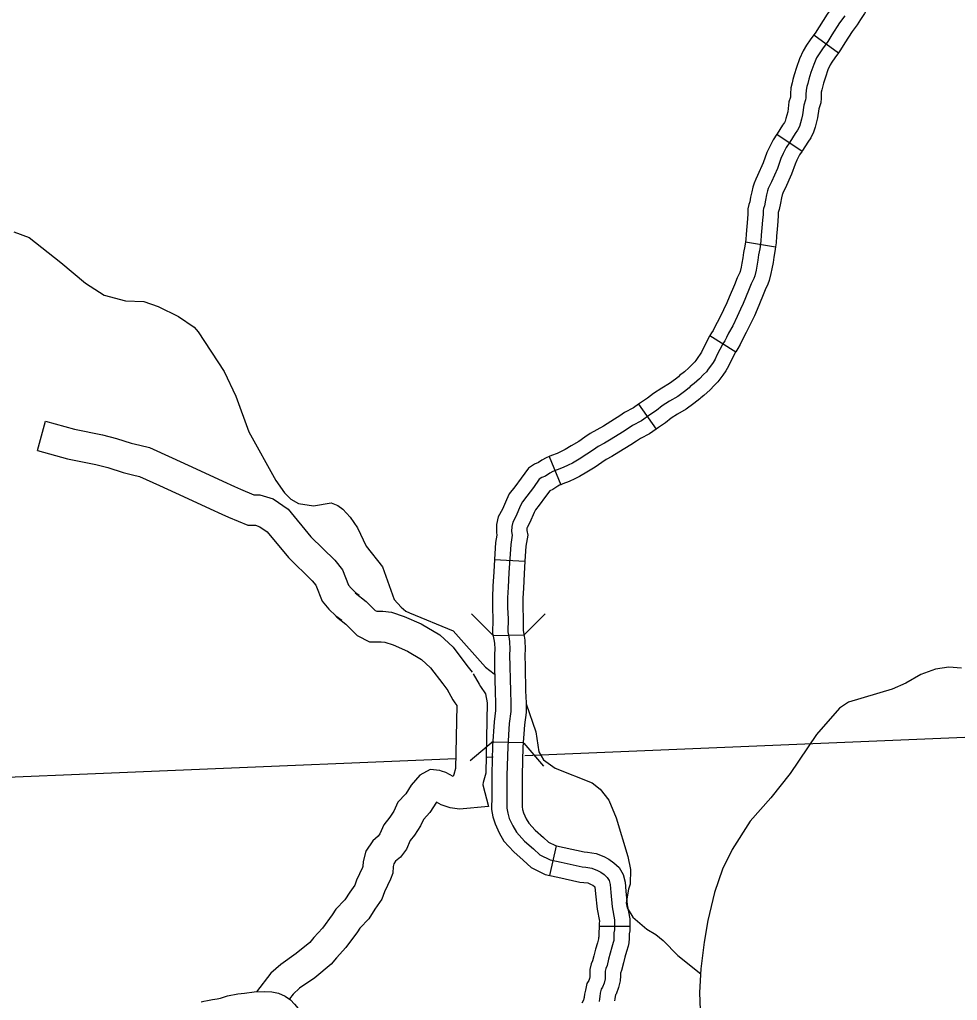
# Model space of a CAD drawing. Extents: x 1377389 to 1380723, y 1168351 to 1170484.
# Drawn here: x 1379543.2 to 1379635.6, y 1168712.2 to 1168808.8 of the extents above; entities that cross this region are included whole.
import ezdxf

# ---------------------------------------------------------------- set-up
doc = ezdxf.new("R2010")
doc.units = 0
doc.layers.add('B_Fill', color=7, linetype='Continuous')

msp = doc.modelspace()

# ---------------------------------------------------------------- linework, layer by layer
at = {"layer": 'B_Fill'}
for p, q in [((1379621.483, 1168807.297), (1379623.914, 1168805.539)), ((1379617.819, 1168797.522), (1379620.316, 1168795.859)), ((1379614.735, 1168786.929), (1379617.692, 1168786.426)), ((1379611.235, 1168777.682), (1379613.772, 1168776.081)), ((1379604.19, 1168770.925), (1379605.917, 1168768.472)), ((1379595.391, 1168765.77), (1379596.524, 1168762.992)), ((1379590.005, 1168755.634), (1379592.999, 1168755.452)), ((1379589.858, 1168748.147), (1379592.858, 1168748.211)), ((1379589.811, 1168737.669), (1379592.809, 1168737.588)), ((1379595.458, 1168724.5), (1379596.105, 1168727.429)), ((1379600.323, 1168719.515), (1379603.323, 1168719.515))]:
    msp.add_line(p, q, dxfattribs=at)
for points in [[(1379625.669, 1168816.335), (1379625.195, 1168814.829), (1379625.105, 1168814.172), (1379624.595, 1168812.437), (1379624.535, 1168812.232), (1379624.447, 1168812.035), (1379624.224, 1168811.654), (1379624.057, 1168811.258), (1379623.879, 1168810.948), (1379623.568, 1168810.451), (1379623.283, 1168810.029), (1379622.773, 1168809.332), (1379621.982, 1168808.09), (1379621.61, 1168807.473), (1379621.483, 1168807.297)], [(1379628.531, 1168815.434), (1379628.133, 1168814.17), (1379628.047, 1168813.541), (1379627.474, 1168811.594), (1379627.357, 1168811.195), (1379627.118, 1168810.66), (1379626.913, 1168810.31), (1379626.752, 1168809.925), (1379626.451, 1168809.402), (1379626.082, 1168808.814), (1379625.738, 1168808.304), (1379625.252, 1168807.639), (1379624.532, 1168806.51), (1379624.115, 1168805.818), (1379623.914, 1168805.539)], [(1379624.51, 1168809.166), (1379624.013, 1168808.486), (1379623.257, 1168807.3), (1379622.863, 1168806.645), (1379622.336, 1168805.916), (1379621.995, 1168805.451), (1379621.745, 1168805.039), (1379621.461, 1168804.394), (1379621.189, 1168803.606), (1379620.972, 1168802.955), (1379620.864, 1168802.52), (1379620.787, 1168802.226), (1379620.709, 1168801.869), (1379620.678, 1168801.435), (1379620.678, 1168801.109), (1379620.663, 1168800.892), (1379620.492, 1168800.365), (1379620.368, 1168799.419), (1379620.26, 1168799), (1379620.151, 1168798.628), (1379620.043, 1168798.272), (1379619.872, 1168797.915), (1379619.64, 1168797.574), (1379619.098, 1168796.736), (1379618.757, 1168796.225), (1379618.447, 1168795.604), (1379618.23, 1168795.139), (1379617.889, 1168794.147), (1379617.285, 1168792.813), (1379617.099, 1168792.441), (1379616.975, 1168792.162), (1379616.898, 1168791.929), (1379616.82, 1168791.542), (1379616.71, 1168791.026), (1379616.603, 1168790.472), (1379616.51, 1168790.193), (1379616.464, 1168789.991)], [(1379621.483, 1168807.297), (1379621.123, 1168806.799), (1379620.746, 1168806.285), (1379620.412, 1168805.733), (1379620.063, 1168804.941), (1379619.769, 1168804.087), (1379619.531, 1168803.374), (1379619.411, 1168802.893), (1379619.328, 1168802.576), (1379619.22, 1168802.083), (1379619.178, 1168801.488), (1379619.178, 1168801.177), (1379619.023, 1168800.696), (1379618.893, 1168799.706), (1379618.813, 1168799.398), (1379618.714, 1168799.056), (1379618.641, 1168798.816), (1379618.568, 1168798.665), (1379618.391, 1168798.404), (1379617.844, 1168797.56), (1379617.819, 1168797.522)], [(1379623.914, 1168805.539), (1379623.549, 1168805.034), (1379623.243, 1168804.617), (1379623.078, 1168804.345), (1379622.859, 1168803.847), (1379622.61, 1168803.124), (1379622.414, 1168802.535), (1379622.317, 1168802.148), (1379622.245, 1168801.876), (1379622.198, 1168801.655), (1379622.178, 1168801.381), (1379622.178, 1168801.056), (1379622.146, 1168800.604), (1379621.962, 1168800.034), (1379621.843, 1168799.132), (1379621.706, 1168798.602), (1379621.589, 1168798.2), (1379621.445, 1168797.727), (1379621.177, 1168797.165), (1379620.89, 1168796.744), (1379620.351, 1168795.913), (1379620.316, 1168795.859)], [(1379617.819, 1168797.522), (1379617.457, 1168796.979), (1379617.096, 1168796.257), (1379616.837, 1168795.701), (1379616.494, 1168794.701), (1379615.931, 1168793.458), (1379615.742, 1168793.081), (1379615.575, 1168792.705), (1379615.445, 1168792.315), (1379615.351, 1168791.845), (1379615.24, 1168791.324), (1379615.149, 1168790.853), (1379615.065, 1168790.599), (1379614.964, 1168790.162), (1379614.964, 1168789.68), (1379614.922, 1168789.168), (1379614.861, 1168788.427), (1379614.797, 1168787.674), (1379614.769, 1168787.132), (1379614.735, 1168786.929)], [(1379620.316, 1168795.859), (1379620.057, 1168795.471), (1379619.798, 1168794.952), (1379619.623, 1168794.577), (1379619.285, 1168793.592), (1379618.64, 1168792.168), (1379618.456, 1168791.801), (1379618.375, 1168791.619), (1379618.35, 1168791.544), (1379618.289, 1168791.239), (1379618.181, 1168790.727), (1379618.058, 1168790.091), (1379617.964, 1168789.81), (1379617.964, 1168789.558), (1379617.912, 1168788.922), (1379617.85, 1168788.175), (1379617.79, 1168787.47), (1379617.756, 1168786.802), (1379617.692, 1168786.426)], [(1379616.464, 1168789.991), (1379616.464, 1168789.619), (1379616.417, 1168789.045), (1379616.355, 1168788.301), (1379616.294, 1168787.572), (1379616.263, 1168786.967), (1379616.139, 1168786.238), (1379616.03, 1168785.634), (1379615.968, 1168785.122), (1379615.86, 1168784.533), (1379615.782, 1168784.114), (1379615.643, 1168783.556), (1379615.55, 1168783.308), (1379615.302, 1168782.765), (1379615.039, 1168782.114), (1379614.512, 1168780.858), (1379614.248, 1168780.268), (1379613.908, 1168779.555), (1379613.474, 1168778.656), (1379613.071, 1168777.911), (1379612.87, 1168777.493), (1379612.684, 1168777.167), (1379612.498, 1168776.872), (1379611.909, 1168775.74), (1379611.739, 1168775.368), (1379611.537, 1168775.027), (1379611.274, 1168774.655), (1379611.072, 1168774.36), (1379610.886, 1168774.097), (1379610.608, 1168773.833), (1379610.205, 1168773.43), (1379609.678, 1168772.949), (1379609.284, 1168772.651), (1379609.198, 1168772.546), (1379608.733, 1168772.189), (1379608.067, 1168771.693), (1379607.261, 1168771.228), (1379606.533, 1168770.763), (1379605.96, 1168770.298), (1379605.309, 1168769.879), (1379604.472, 1168769.29), (1379603.605, 1168768.824), (1379603.171, 1168768.53), (1379602.629, 1168768.173), (1379601.498, 1168767.475), (1379600.831, 1168767.088), (1379600.227, 1168766.747), (1379599.747, 1168766.421), (1379599.112, 1168765.987), (1379598.337, 1168765.522), (1379597.671, 1168765.118), (1379597.268, 1168764.932), (1379596.772, 1168764.7), (1379596.168, 1168764.467), (1379595.75, 1168764.296), (1379595.455, 1168764.126), (1379595.037, 1168763.847), (1379594.65, 1168763.692), (1379594.417, 1168763.537), (1379593.829, 1168762.73), (1379593.193, 1168761.877), (1379592.744, 1168761.304), (1379592.543, 1168760.87), (1379592.124, 1168759.924), (1379591.799, 1168759.303), (1379591.706, 1168758.885), (1379591.691, 1168758.388), (1379591.753, 1168758.032), (1379591.598, 1168757.117), (1379591.427, 1168754.31), (1379591.35, 1168752.899), (1379591.288, 1168751.86), (1379591.288, 1168750.883), (1379591.334, 1168749.782), (1379591.319, 1168748.495), (1379591.412, 1168748.014), (1379591.489, 1168747.534), (1379591.52, 1168746.758), (1379591.489, 1168746.262), (1379591.567, 1168742.649), (1379591.613, 1168741.486), (1379591.613, 1168740.664), (1379591.454, 1168739.484), (1379591.299, 1168737.2), (1379591.222, 1168734.339), (1379591.222, 1168732.339), (1379591.209, 1168731.126), (1379591.303, 1168730.632), (1379591.461, 1168730.122), (1379591.799, 1168729.391), (1379592.155, 1168728.755), (1379592.946, 1168727.887), (1379593.829, 1168727.112), (1379594.464, 1168726.538), (1379595.502, 1168726.026), (1379596.555, 1168725.793), (1379598.631, 1168725.338), (1379598.988, 1168725.313), (1379599.594, 1168725.21), (1379600.15, 1168724.987), (1379600.491, 1168724.817)], [(1379542.647, 1168787.9), (1379544.158, 1168787.344), (1379547.278, 1168784.893), (1379549.709, 1168782.843), (1379551.536, 1168781.676), (1379553.645, 1168781.117), (1379555.441, 1168781.049), (1379556.851, 1168780.549), (1379558.852, 1168779.567), (1379560.397, 1168778.511), (1379560.81, 1168778.043), (1379563.354, 1168774.135), (1379564.5, 1168771.728), (1379565.778, 1168768.203), (1379568.467, 1168763.419), (1379569.3, 1168762.183), (1379569.915, 1168761.581), (1379570.685, 1168761.143), (1379572.167, 1168760.906), (1379573.913, 1168761.197), (1379574.577, 1168760.956), (1379575.047, 1168760.569), (1379575.787, 1168759.79), (1379576.514, 1168758.751), (1379577.344, 1168756.934), (1379578.978, 1168754.901), (1379580.127, 1168751.673), (1379580.806, 1168750.932), (1379581.256, 1168750.545), (1379581.62, 1168750.376), (1379585.916, 1168748.6), (1379589.129, 1168745.031), (1379589.965, 1168744.355), (1379590.023, 1168744.32)], [(1379614.735, 1168786.929), (1379614.661, 1168786.497), (1379614.546, 1168785.856), (1379614.485, 1168785.348), (1379614.385, 1168784.805), (1379614.316, 1168784.432), (1379614.208, 1168784.002), (1379614.164, 1168783.883), (1379613.924, 1168783.358), (1379613.652, 1168782.685), (1379613.135, 1168781.454), (1379612.887, 1168780.898), (1379612.555, 1168780.204), (1379612.138, 1168779.339), (1379611.735, 1168778.594), (1379611.541, 1168778.19), (1379611.397, 1168777.939), (1379611.235, 1168777.682)], [(1379617.692, 1168786.426), (1379617.616, 1168785.98), (1379617.514, 1168785.411), (1379617.452, 1168784.896), (1379617.335, 1168784.26), (1379617.249, 1168783.795), (1379617.077, 1168783.109), (1379616.936, 1168782.732), (1379616.68, 1168782.172), (1379616.426, 1168781.542), (1379615.888, 1168780.261), (1379615.61, 1168779.639), (1379615.26, 1168778.906), (1379614.81, 1168777.972), (1379614.407, 1168777.229), (1379614.198, 1168776.795), (1379613.97, 1168776.395), (1379613.772, 1168776.081)], [(1379611.235, 1168777.682), (1379611.196, 1168777.62), (1379610.561, 1168776.399), (1379610.407, 1168776.064), (1379610.277, 1168775.843), (1379610.042, 1168775.511), (1379609.84, 1168775.216), (1379609.747, 1168775.084), (1379609.562, 1168774.908), (1379609.168, 1168774.515), (1379608.717, 1168774.103), (1379608.24, 1168773.741), (1379608.15, 1168773.633), (1379607.828, 1168773.386), (1379607.241, 1168772.948), (1379606.482, 1168772.51), (1379605.654, 1168771.981), (1379605.079, 1168771.514), (1379604.471, 1168771.123), (1379604.19, 1168770.925)], [(1379613.8, 1168776.125), (1379613.257, 1168775.082), (1379613.07, 1168774.673), (1379612.797, 1168774.211), (1379612.505, 1168773.798), (1379612.305, 1168773.505), (1379612.026, 1168773.11), (1379611.654, 1168772.758), (1379611.241, 1168772.345), (1379610.639, 1168771.795), (1379610.329, 1168771.56), (1379610.245, 1168771.459), (1379609.638, 1168770.993), (1379608.893, 1168770.438), (1379608.04, 1168769.946), (1379607.412, 1168769.544), (1379606.841, 1168769.081), (1379606.147, 1168768.634), (1379605.917, 1168768.472)], [(1379604.19, 1168770.925), (1379603.683, 1168770.568), (1379602.827, 1168770.109), (1379602.337, 1168769.777), (1379601.823, 1168769.438), (1379600.727, 1168768.762), (1379600.086, 1168768.389), (1379599.436, 1168768.023), (1379598.903, 1168767.661), (1379598.302, 1168767.25), (1379597.563, 1168766.806), (1379596.966, 1168766.445), (1379596.635, 1168766.292), (1379596.184, 1168766.08), (1379595.615, 1168765.862), (1379595.391, 1168765.77)], [(1379544.949, 1168766.362), (1379545.756, 1168769.252), (1379548.608, 1168768.455), (1379551.371, 1168767.916), (1379552.74, 1168767.555), (1379554.206, 1168767.088), (1379555.04, 1168766.895), (1379555.996, 1168766.656), (1379558.219, 1168765.651), (1379560.592, 1168764.565), (1379563.238, 1168763.343), (1379564.379, 1168762.806), (1379564.957, 1168762.549), (1379566.287, 1168761.994), (1379566.889, 1168761.994), (1379568.204, 1168761.589), (1379569.651, 1168760.594), (1379571.896, 1168757.854), (1379574.271, 1168755.545), (1379575.013, 1168754.617), (1379575.61, 1168753.091), (1379575.878, 1168752.784), (1379576.293, 1168752.368), (1379576.675, 1168752.098)], [(1379605.917, 1168768.472), (1379605.262, 1168768.011), (1379604.383, 1168767.539), (1379604.004, 1168767.283), (1379603.435, 1168766.908), (1379602.269, 1168766.189), (1379601.577, 1168765.786), (1379601.018, 1168765.471), (1379600.591, 1168765.181), (1379599.922, 1168764.723), (1379599.112, 1168764.237), (1379598.376, 1168763.792), (1379597.901, 1168763.572), (1379597.361, 1168763.319), (1379596.721, 1168763.073), (1379596.524, 1168762.992)], [(1379544.949, 1168766.362), (1379547.916, 1168765.534), (1379550.7, 1168764.99), (1379551.902, 1168764.673), (1379553.412, 1168764.192), (1379554.338, 1168763.978), (1379555.006, 1168763.811), (1379556.977, 1168762.92), (1379559.339, 1168761.84), (1379561.97, 1168760.624), (1379563.13, 1168760.078), (1379563.77, 1168759.793), (1379565.687, 1168758.994), (1379566.438, 1168758.994), (1379566.882, 1168758.857), (1379567.6, 1168758.363), (1379569.684, 1168755.821), (1379572.045, 1168753.525), (1379572.385, 1168753.1), (1379573.006, 1168751.511), (1379573.685, 1168750.734), (1379574.353, 1168750.066), (1379574.944, 1168749.648)], [(1379595.391, 1168765.77), (1379595.087, 1168765.646), (1379594.662, 1168765.4), (1379594.335, 1168765.181), (1379593.947, 1168765.026), (1379593.363, 1168764.636), (1379592.621, 1168763.621), (1379592.001, 1168762.788), (1379591.456, 1168762.092), (1379591.176, 1168761.488), (1379590.773, 1168760.576), (1379590.378, 1168759.823), (1379590.211, 1168759.072), (1379590.187, 1168758.282), (1379590.231, 1168758.029), (1379590.105, 1168757.288), (1379590.005, 1168755.634)], [(1379596.524, 1168762.992), (1379596.412, 1168762.947), (1379596.249, 1168762.852), (1379595.74, 1168762.512), (1379595.439, 1168762.392), (1379595.036, 1168761.84), (1379594.386, 1168760.967), (1379594.032, 1168760.515), (1379593.909, 1168760.251), (1379593.476, 1168759.271), (1379593.22, 1168758.783), (1379593.201, 1168758.697), (1379593.195, 1168758.495), (1379593.274, 1168758.035), (1379593.09, 1168756.946), (1379592.999, 1168755.452)], [(1379590.005, 1168755.634), (1379589.93, 1168754.397), (1379589.852, 1168752.985), (1379589.788, 1168751.905), (1379589.788, 1168750.852), (1379589.834, 1168749.76), (1379589.817, 1168748.36), (1379589.935, 1168747.753), (1379589.994, 1168747.384), (1379590.018, 1168746.775), (1379589.988, 1168746.293), (1379590.016, 1168744.975)], [(1379592.999, 1168755.452), (1379592.925, 1168754.224), (1379592.847, 1168752.813), (1379592.788, 1168751.815), (1379592.788, 1168750.915), (1379592.835, 1168749.805), (1379592.82, 1168748.63), (1379592.889, 1168748.276), (1379592.984, 1168747.684), (1379593.022, 1168746.742), (1379592.99, 1168746.232), (1379593.016, 1168745.04)], [(1379576.269, 1168752.338), (1379577.345, 1168751.5), (1379578.254, 1168750.591), (1379578.396, 1168750.52), (1379579.004, 1168750.52), (1379579.853, 1168750.425), (1379581.082, 1168750.015), (1379582.78, 1168749.276), (1379584.627, 1168748.198), (1379585.925, 1168746.98), (1379587.283, 1168745.191), (1379587.785, 1168744.541)], [(1379574.426, 1168749.971), (1379575.355, 1168749.248), (1379576.476, 1168748.126), (1379577.687, 1168747.52), (1379578.837, 1168747.52), (1379579.206, 1168747.479), (1379580.007, 1168747.211), (1379581.421, 1168746.596), (1379582.821, 1168745.778), (1379583.688, 1168744.965), (1379584.901, 1168743.368), (1379585.409, 1168742.709)], [(1379589.858, 1168748.147), (1379587.739, 1168750.271)], [(1379594.982, 1168750.263), (1379592.858, 1168748.144)], [(1379590.016, 1168744.975), (1379590.067, 1168742.603), (1379590.113, 1168741.456), (1379590.113, 1168740.765), (1379589.96, 1168739.635), (1379589.8, 1168737.271), (1379589.726, 1168734.506)], [(1379593.016, 1168745.04), (1379593.066, 1168742.695), (1379593.113, 1168741.516), (1379593.113, 1168740.563), (1379592.947, 1168739.332), (1379592.797, 1168737.129), (1379592.725, 1168734.426)], [(1379636.022, 1168744.925), (1379634.783, 1168745.029), (1379633.474, 1168744.831), (1379632.015, 1168744.289), (1379630.544, 1168743.446), (1379629.206, 1168742.867), (1379624.898, 1168741.581), (1379623.998, 1168740.995), (1379621.722, 1168738.388), (1379619.142, 1168734.531), (1379617.238, 1168732.155), (1379615.212, 1168729.855), (1379613.419, 1168727.042), (1379612.459, 1168725.113), (1379611.668, 1168722.81), (1379611.011, 1168720.049), (1379610.673, 1168717.939), (1379610.35, 1168715.308), (1379610.199, 1168712.963), (1379610.294, 1168710.365), (1379610.682, 1168707.975), (1379611.233, 1168706.15), (1379611.919, 1168704.489), (1379613.443, 1168702.096)], [(1379587.903, 1168744.363), (1379588.479, 1168743.343), (1379588.616, 1168743.126), (1379589.107, 1168742.389), (1379589.281, 1168741.517), (1379589.148, 1168734.592), (1379588.892, 1168733.67), (1379588.843, 1168733.474), (1379588.858, 1168733.436), (1379589.405, 1168731.282), (1379586.563, 1168731.039), (1379585.623, 1168731.15), (1379584.757, 1168731.46), (1379584.276, 1168731.728)], [(1379585.291, 1168742.887), (1379585.902, 1168741.805), (1379586.098, 1168741.494), (1379586.275, 1168741.229), (1379586.156, 1168735.029), (1379585.991, 1168734.435), (1379585.941, 1168734.234), (1379585.215, 1168734.638), (1379584.772, 1168734.776)], [(1379593.113, 1168741.402), (1379594.07, 1168738.645), (1379594.366, 1168736.673), (1379594.827, 1168735.906), (1379595.967, 1168735.079), (1379599.636, 1168733.625), (1379600.412, 1168732.987), (1379601.26, 1168731.931), (1379601.988, 1168730.192), (1379603.134, 1168726.383), (1379603.391, 1168725.09), (1379603.373, 1168723.629), (1379603.207, 1168723.164), (1379602.987, 1168721.817), (1379603.082, 1168721.3), (1379603.647, 1168720.376), (1379605.016, 1168719.215), (1379605.888, 1168718.7), (1379606.622, 1168718.101), (1379608.06, 1168716.622), (1379610.319, 1168714.814)], [(1379587.604, 1168735.827), (1379589.887, 1168737.773)], [(1379593.004, 1168736.316), (1379644.225, 1168738.445)], [(1379592.878, 1168737.534), (1379594.823, 1168735.25)], [(1379532.476, 1168733.801), (1379586.191, 1168736.033)], [(1379589.269, 1168736.161), (1379589.866, 1168736.186)], [(1379584.772, 1168734.776), (1379584.62, 1168734.824), (1379583.663, 1168734.944), (1379582.627, 1168734.368), (1379581.785, 1168733.404), (1379581.253, 1168732.543), (1379580.466, 1168731.709), (1379580.077, 1168730.833), (1379579.678, 1168730.235), (1379579.087, 1168729.495), (1379578.699, 1168728.589), (1379578.533, 1168728.367), (1379577.995, 1168727.919), (1379577.316, 1168726.899), (1379577.047, 1168725.891), (1379577.011, 1168725.375), (1379576.981, 1168725.296), (1379576.387, 1168724.021), (1379576.22, 1168723.556), (1379575.732, 1168722.857), (1379575.247, 1168722.11), (1379574.358, 1168721.178), (1379574.011, 1168720.633), (1379573.036, 1168719.305), (1379572.186, 1168718.374), (1379571.791, 1168717.906), (1379570.469, 1168716.81), (1379568.93, 1168715.74), (1379567.957, 1168714.869), (1379566.549, 1168713.031)], [(1379589.726, 1168734.506), (1379589.722, 1168734.36), (1379589.722, 1168732.347), (1379589.708, 1168730.993), (1379589.845, 1168730.269), (1379590.057, 1168729.584), (1379590.462, 1168728.709), (1379590.931, 1168727.872), (1379591.893, 1168726.815), (1379592.831, 1168725.991), (1379593.613, 1168725.285), (1379595.001, 1168724.6), (1379595.458, 1168724.5)], [(1379592.725, 1168734.426), (1379592.722, 1168734.319), (1379592.722, 1168732.331), (1379592.711, 1168731.26), (1379592.761, 1168730.995), (1379592.864, 1168730.661), (1379593.136, 1168730.074), (1379593.38, 1168729.638), (1379593.998, 1168728.959), (1379594.826, 1168728.232), (1379595.314, 1168727.791), (1379596.002, 1168727.452), (1379596.105, 1168727.429)], [(1379584.276, 1168731.728), (1379583.644, 1168730.706), (1379582.999, 1168730.023), (1379582.715, 1168729.383), (1379582.103, 1168728.464), (1379581.684, 1168727.94), (1379581.315, 1168727.077), (1379580.723, 1168726.288), (1379580.251, 1168725.893), (1379580.087, 1168725.649), (1379580.019, 1168725.393), (1379579.972, 1168724.729), (1379579.749, 1168724.134), (1379579.165, 1168722.881), (1379578.91, 1168722.167), (1379578.22, 1168721.18), (1379577.611, 1168720.242), (1379576.732, 1168719.32), (1379576.489, 1168718.938), (1379575.359, 1168717.401), (1379574.441, 1168716.394), (1379573.91, 1168715.767), (1379572.286, 1168714.419), (1379570.794, 1168713.382), (1379570.167, 1168712.821), (1379569.802, 1168712.344)], [(1379596.105, 1168727.429), (1379596.878, 1168727.258), (1379598.846, 1168726.827), (1379599.167, 1168726.804), (1379600.004, 1168726.662), (1379600.766, 1168726.356), (1379601.283, 1168726.097), (1379601.755, 1168725.743), (1379602.273, 1168725.276), (1379602.692, 1168724.6), (1379602.875, 1168723.844), (1379602.945, 1168722.949), (1379603.077, 1168721.621), (1379603.345, 1168720.229), (1379603.323, 1168719.729), (1379603.323, 1168719.515)], [(1379595.458, 1168724.5), (1379596.233, 1168724.329), (1379598.415, 1168723.85), (1379598.808, 1168723.822), (1379599.185, 1168723.758), (1379599.534, 1168723.618), (1379599.698, 1168723.536), (1379599.846, 1168723.425), (1379599.902, 1168723.374), (1379599.903, 1168723.37), (1379599.957, 1168722.684), (1379600.105, 1168721.189), (1379600.332, 1168720.007), (1379600.323, 1168719.794), (1379600.323, 1168719.515)], [(1379600.491, 1168724.817), (1379600.8, 1168724.584), (1379601.11, 1168724.305), (1379601.29, 1168724.014), (1379601.389, 1168723.607), (1379601.451, 1168722.816), (1379601.591, 1168721.405), (1379601.838, 1168720.118), (1379601.823, 1168719.761), (1379601.823, 1168719.513), (1379601.823, 1168719.157), (1379601.777, 1168718.862), (1379601.777, 1168718.366), (1379601.746, 1168718.102), (1379601.699, 1168717.885), (1379601.575, 1168717.435), (1379601.389, 1168716.831), (1379601.25, 1168716.241), (1379601.095, 1168715.621), (1379600.969, 1168715.333), (1379600.909, 1168715.063), (1379600.909, 1168714.644), (1379600.893, 1168714.319), (1379600.8, 1168713.9), (1379600.63, 1168713.481), (1379600.522, 1168713.295), (1379600.429, 1168712.892), (1379600.367, 1168712.582), (1379600.336, 1168712.334), (1379600.305, 1168712.086)], [(1379600.323, 1168719.515), (1379600.323, 1168719.513), (1379600.323, 1168719.274), (1379600.277, 1168718.98), (1379600.277, 1168718.454), (1379600.264, 1168718.347), (1379600.241, 1168718.242), (1379600.135, 1168717.855), (1379599.941, 1168717.224), (1379599.792, 1168716.596), (1379599.67, 1168716.106), (1379599.537, 1168715.8), (1379599.409, 1168715.228), (1379599.409, 1168714.68), (1379599.401, 1168714.518), (1379599.364, 1168714.348), (1379599.281, 1168714.145), (1379599.111, 1168713.854), (1379598.962, 1168713.208), (1379598.885, 1168712.822), (1379598.847, 1168712.52), (1379598.842, 1168712.474), (1379598.809, 1168712.395), (1379598.761, 1168712.228), (1379598.61, 1168711.925)], [(1379603.323, 1168719.515), (1379603.323, 1168719.513), (1379603.323, 1168719.039), (1379603.277, 1168718.744), (1379603.277, 1168718.278), (1379603.227, 1168717.857), (1379603.157, 1168717.528), (1379603.015, 1168717.016), (1379602.837, 1168716.437), (1379602.707, 1168715.887), (1379602.52, 1168715.136), (1379602.409, 1168714.882), (1379602.409, 1168714.609), (1379602.386, 1168714.119), (1379602.237, 1168713.451), (1379601.979, 1168712.818), (1379601.932, 1168712.736), (1379601.895, 1168712.576), (1379601.848, 1168712.342), (1379601.824, 1168712.148)], [(1379561.089, 1168712.043), (1379561.355, 1168712.118), (1379561.724, 1168712.169), (1379562.214, 1168712.269), (1379562.662, 1168712.357), (1379562.989, 1168712.422), (1379563.299, 1168712.506), (1379563.699, 1168712.639), (1379564.691, 1168712.846), (1379565.358, 1168712.919), (1379566.311, 1168713.024), (1379567.378, 1168713.058), (1379568.043, 1168713.043), (1379568.704, 1168712.907), (1379569.371, 1168712.61), (1379569.893, 1168712.249), (1379570.298, 1168711.826), (1379570.642, 1168711.387), (1379570.926, 1168710.909), (1379571.183, 1168710.395), (1379571.268, 1168709.86), (1379571.323, 1168709.37), (1379571.345, 1168708.477)]]:
    msp.add_lwpolyline(points, dxfattribs=at)

doc.saveas('drawing.dxf')
